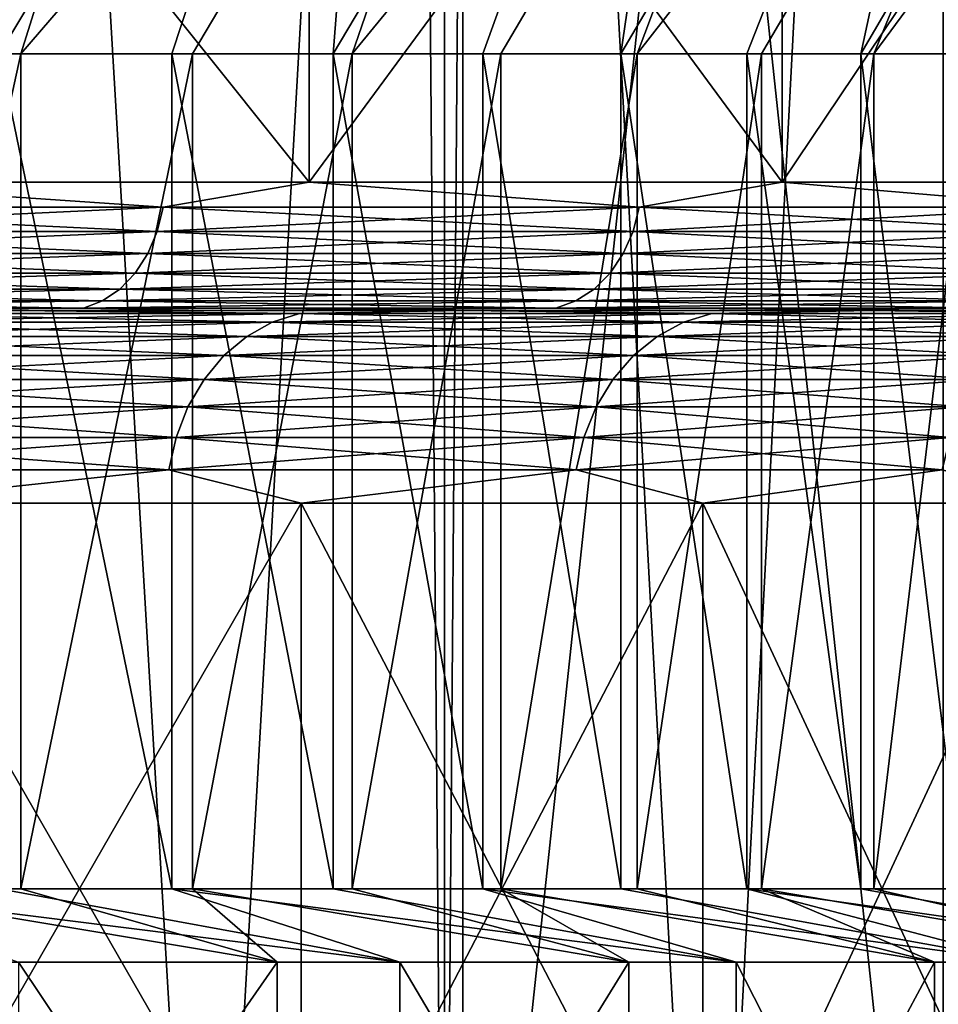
# Model space of a CAD drawing. Header units: metres. Extents: x -30 to 30, y -76 to 64.
# Tile 270 of 541: x 16.07 to 17.5, y -52.98 to -51.45. Entities that reach past the tile are written whole.
import ezdxf

# ---------------------------------------------------------------- set-up
doc = ezdxf.new("R2010")
doc.units = ezdxf.units.M
doc.layers.add('solid_508511', color=7, linetype='CONTINUOUS')

msp = doc.modelspace()

# ---------------------------------------------------------------- linework, layer by layer
at = {"layer": 'solid_508511'}
for points in [[(15.783545, -54, 16.729607), (16.729582, -54, 15.783569), (15.78357, 57.5, 16.72958)], [(15.783545, -54, -16.729607), (15.78357, 57.5, -16.72958), (16.729612, 57.5, -15.783537)], [(16.729582, -54, -15.783569), (15.783545, -54, -16.729607), (16.729612, 57.5, -15.783537)], [(16.729582, -54, 15.783569), (16.729612, 57.5, 15.783537), (15.78357, 57.5, 16.72958)], [(16.729582, -54, 15.783569), (17.619013, -54, 14.784127), (16.729612, 57.5, 15.783537)], [(16.729582, -54, -15.783569), (16.729612, 57.5, -15.783537), (17.618999, 57.5, -14.784141)], [(17.619013, -54, -14.784127), (16.729582, -54, -15.783569), (17.618999, 57.5, -14.784141)], [(17.619013, -54, 14.784127), (17.618999, 57.5, 14.784141), (16.729612, 57.5, 15.783537)], [(15.947617, -47, 13.662851), (16.360691, -54, 13.165401), (15.947502, -54, 13.662985)], [(15.947617, -47, -13.662851), (15.947502, -54, -13.662985), (16.360691, -54, -13.165401)], [(15.947617, -47, 13.662851), (16.758091, -47, 12.655681), (16.360691, -54, 13.165401)], [(16.758091, -47, -12.655681), (15.947617, -47, -13.662851), (16.360691, -54, -13.165401)], [(16.758091, -47, 12.655681), (16.758362, -54, 12.655328), (16.360691, -54, 13.165401)], [(16.758091, -47, -12.655681), (16.360691, -54, -13.165401), (16.758362, -54, -12.655328)], [(16.758091, -47, 12.655681), (17.505795, -47, 11.599435), (16.758362, -54, 12.655328)], [(16.758091, -47, -12.655681), (17.140135, -54, -12.133251), (17.50565, -54, -11.599666)], [(17.505795, -47, -11.599435), (16.758091, -47, -12.655681), (17.50565, -54, -11.599666)], [(16.758091, -47, -12.655681), (16.758362, -54, -12.655328), (17.140135, -54, -12.133251)], [(17.505795, -47, 11.599435), (17.140135, -54, 12.133251), (16.758362, -54, 12.655328)], [(17.505795, -47, 11.599435), (17.50565, -54, 11.599666), (17.140135, -54, 12.133251)], [(15.484172, -51.5, 9.372856), (15.768837, -50.5, 10.009353), (16.384129, -50.5, 8.966803)], [(15.484172, -51.5, 9.372856), (16.384129, -50.5, 8.966803), (15.786123, -51.5, 8.854847)], [(15.786123, -51.5, 8.854847), (16.384129, -50.5, 8.966803), (16.070612, -51.5, 8.327391)], [(16.036537, -51.5, -8.392822), (16.634857, -50.5, -8.49264), (16.049675, -50.5, -9.552547)], [(16.305553, -51.5, -7.857412), (16.634857, -50.5, -8.49264), (16.036537, -51.5, -8.392822)], [(16.070612, -51.5, 8.327391), (16.384129, -50.5, 8.966803), (16.930988, -50.5, 7.885738)], [(16.070612, -51.5, 8.327391), (16.930988, -50.5, 7.885738), (16.337416, -51.5, 7.790946)], [(16.556671, -51.5, -7.313458), (16.634857, -50.5, -8.49264), (16.305553, -51.5, -7.857412)], [(16.337416, -51.5, 7.790946), (16.930988, -50.5, 7.885738), (16.586319, -51.5, 7.245966)], [(16.556671, -51.5, -7.313458), (17.150316, -50.5, -7.39661), (16.634857, -50.5, -8.49264)], [(16.789688, -51.5, -6.761389), (17.150316, -50.5, -7.39661), (16.556671, -51.5, -7.313458)], [(16.586319, -51.5, 7.245966), (16.930988, -50.5, 7.885738), (17.406281, -50.5, 6.772357)], [(16.586319, -51.5, 7.245966), (17.406281, -50.5, 6.772357), (16.817207, -51.5, 6.692646)], [(17.004427, -51.5, -6.20157), (17.150316, -50.5, -7.39661), (16.789688, -51.5, -6.761389)], [(16.817207, -51.5, 6.692646), (17.406281, -50.5, 6.772357), (17.029604, -51.5, 6.132093)], [(17.004427, -51.5, -6.20157), (17.593628, -50.5, -6.269584), (17.150316, -50.5, -7.39661)], [(17.200438, -51.5, -5.635155), (17.593628, -50.5, -6.269584), (17.004427, -51.5, -6.20157)], [(17.029604, -51.5, 6.132093), (17.406281, -50.5, 6.772357), (17.808678, -50.5, 5.629762)], [(17.029604, -51.5, 6.132093), (17.808678, -50.5, 5.629762), (17.223259, -51.5, 5.56501)], [(17.377529, -51.5, -5.062752), (17.593628, -50.5, -6.269584), (17.200438, -51.5, -5.635155)], [(17.223259, -51.5, 5.56501), (17.808678, -50.5, 5.629762), (17.397966, -51.5, 4.992068)], [(17.377529, -51.5, -5.062752), (17.962893, -50.5, -5.116424), (17.593628, -50.5, -6.269584)], [(17.535547, -51.5, -4.484925), (17.962893, -50.5, -5.116424), (17.377529, -51.5, -5.062752)], [(17.397966, -51.5, 4.992068), (17.808678, -50.5, 5.629762), (18.136044, -50.5, 4.464017)], [(17.397966, -51.5, 4.992068), (18.136044, -50.5, 4.464017), (17.553726, -51.5, 4.41324)], [(16.518951, -51.700001, 12.474545), (16.518951, -50.700001, 12.474545), (15.719675, -50.700001, 13.467807)], [(15.719675, -51.700001, 13.467807), (16.518951, -51.700001, 12.474545), (15.719675, -50.700001, 13.467807)], [(15.719675, -51.700001, -13.467807), (15.719675, -50.700001, -13.467807), (16.518951, -50.700001, -12.474545)], [(16.518951, -51.700001, -12.474545), (15.719675, -51.700001, -13.467807), (16.518951, -50.700001, -12.474545)], [(17.255564, -51.700001, 11.433962), (17.255564, -50.700001, 11.433962), (16.518951, -50.700001, 12.474545)], [(16.518951, -51.700001, 12.474545), (17.255564, -51.700001, 11.433962), (16.518951, -50.700001, 12.474545)], [(16.518951, -51.700001, -12.474545), (16.518951, -50.700001, -12.474545), (17.255564, -50.700001, -11.433962)], [(17.255564, -51.700001, -11.433962), (16.518951, -51.700001, -12.474545), (17.255564, -50.700001, -11.433962)], [(17.926722, -51.700001, 10.350007), (17.926722, -50.700001, 10.350007), (17.255564, -50.700001, 11.433962)], [(17.255564, -51.700001, 11.433962), (17.926722, -51.700001, 10.350007), (17.255564, -50.700001, 11.433962)], [(17.255564, -51.700001, -11.433962), (17.255564, -50.700001, -11.433962), (17.926722, -50.700001, -10.350007)], [(17.926722, -51.700001, -10.350007), (17.255564, -51.700001, -11.433962), (17.926722, -50.700001, -10.350007)], [(16.070612, -51.5, 8.327391), (16.070612, -52.799999, 8.327391), (15.786123, -52.799999, 8.854847)], [(15.786123, -51.5, 8.854847), (16.070612, -51.5, 8.327391), (15.786123, -52.799999, 8.854847)], [(16.036537, -51.5, -8.392822), (16.036537, -52.799999, -8.392822), (16.305553, -52.799999, -7.857412)], [(16.305553, -51.5, -7.857412), (16.036537, -51.5, -8.392822), (16.305553, -52.799999, -7.857412)], [(16.337416, -51.5, 7.790946), (16.337416, -52.799999, 7.790946), (16.070612, -52.799999, 8.327391)], [(16.070612, -51.5, 8.327391), (16.337416, -51.5, 7.790946), (16.070612, -52.799999, 8.327391)], [(16.305553, -51.5, -7.857412), (16.305553, -52.799999, -7.857412), (16.556671, -52.799999, -7.313458)], [(16.556671, -51.5, -7.313458), (16.305553, -51.5, -7.857412), (16.556671, -52.799999, -7.313458)], [(16.586319, -51.5, 7.245966), (16.586319, -52.799999, 7.245966), (16.337416, -52.799999, 7.790946)], [(16.337416, -51.5, 7.790946), (16.586319, -51.5, 7.245966), (16.337416, -52.799999, 7.790946)], [(16.556671, -51.5, -7.313458), (16.556671, -52.799999, -7.313458), (16.789688, -52.799999, -6.761389)], [(16.789688, -51.5, -6.761389), (16.556671, -51.5, -7.313458), (16.789688, -52.799999, -6.761389)], [(16.817207, -51.5, 6.692646), (16.817207, -52.799999, 6.692646), (16.586319, -52.799999, 7.245966)], [(16.586319, -51.5, 7.245966), (16.817207, -51.5, 6.692646), (16.586319, -52.799999, 7.245966)], [(16.789688, -51.5, -6.761389), (16.789688, -52.799999, -6.761389), (17.004427, -52.799999, -6.20157)], [(17.004427, -51.5, -6.20157), (16.789688, -51.5, -6.761389), (17.004427, -52.799999, -6.20157)], [(17.029604, -51.5, 6.132093), (17.029604, -52.799999, 6.132093), (16.817207, -52.799999, 6.692646)], [(16.817207, -51.5, 6.692646), (17.029604, -51.5, 6.132093), (16.817207, -52.799999, 6.692646)], [(17.004427, -51.5, -6.20157), (17.004427, -52.799999, -6.20157), (17.200438, -52.799999, -5.635155)], [(17.200438, -51.5, -5.635155), (17.004427, -51.5, -6.20157), (17.200438, -52.799999, -5.635155)], [(17.223259, -51.5, 5.56501), (17.223259, -52.799999, 5.56501), (17.029604, -52.799999, 6.132093)], [(17.029604, -51.5, 6.132093), (17.223259, -51.5, 5.56501), (17.029604, -52.799999, 6.132093)], [(17.200438, -51.5, -5.635155), (17.200438, -52.799999, -5.635155), (17.377529, -52.799999, -5.062752)], [(17.377529, -51.5, -5.062752), (17.200438, -51.5, -5.635155), (17.377529, -52.799999, -5.062752)], [(17.397966, -51.5, 4.992068), (17.397966, -52.799999, 4.992068), (17.223259, -52.799999, 5.56501)], [(17.223259, -51.5, 5.56501), (17.397966, -51.5, 4.992068), (17.223259, -52.799999, 5.56501)], [(17.377529, -51.5, -5.062752), (17.377529, -52.799999, -5.062752), (17.535547, -52.799999, -4.484925)], [(17.535547, -51.5, -4.484925), (17.377529, -51.5, -5.062752), (17.535547, -52.799999, -4.484925)], [(17.553726, -51.5, 4.41324), (17.553726, -52.799999, 4.41324), (17.397966, -52.799999, 4.992068)], [(17.397966, -51.5, 4.992068), (17.553726, -51.5, 4.41324), (17.397966, -52.799999, 4.992068)], [(16.291674, -51.739017, -12.763711), (15.491296, -51.739017, -13.724091), (15.719675, -51.700001, -13.467807)], [(15.491296, -51.739017, 13.724091), (16.291674, -51.739017, 12.763711), (15.719675, -51.700001, 13.467807)], [(16.291674, -51.739017, -12.763711), (15.719675, -51.700001, -13.467807), (16.518951, -51.700001, -12.474545)], [(16.291674, -51.739017, 12.763711), (16.518951, -51.700001, 12.474545), (15.719675, -51.700001, 13.467807)], [(17.032604, -51.739017, -11.756757), (16.291674, -51.739017, -12.763711), (16.518951, -51.700001, -12.474545)], [(16.291674, -51.739017, 12.763711), (17.032604, -51.739017, 11.756757), (16.518951, -51.700001, 12.474545)], [(17.032604, -51.739017, -11.756757), (16.518951, -51.700001, -12.474545), (17.255564, -51.700001, -11.433962)], [(17.032604, -51.739017, 11.756757), (17.255564, -51.700001, 11.433962), (16.518951, -51.700001, 12.474545)], [(17.711384, -51.739017, -10.706904), (17.032604, -51.739017, -11.756757), (17.255564, -51.700001, -11.433962)], [(17.032604, -51.739017, 11.756757), (17.711384, -51.739017, 10.706904), (17.255564, -51.700001, 11.433962)], [(17.711384, -51.739017, -10.706904), (17.255564, -51.700001, -11.433962), (17.926722, -51.700001, -10.350007)], [(17.711384, -51.739017, 10.706904), (17.926722, -51.700001, 10.350007), (17.255564, -51.700001, 11.433962)], [(15.482766, -51.776573, -13.716534), (15.491296, -51.739017, -13.724091), (16.291674, -51.739017, -12.763711)], [(16.282701, -51.776573, -12.756682), (15.482766, -51.776573, -13.716534), (16.291674, -51.739017, -12.763711)], [(15.482766, -51.776573, 13.716534), (16.282701, -51.776573, 12.756682), (15.491296, -51.739017, 13.724091)], [(16.282701, -51.776573, 12.756682), (16.291674, -51.739017, 12.763711), (15.491296, -51.739017, 13.724091)], [(16.282701, -51.776573, -12.756682), (16.291674, -51.739017, -12.763711), (17.032604, -51.739017, -11.756757)], [(17.023224, -51.776573, -11.750283), (16.282701, -51.776573, -12.756682), (17.032604, -51.739017, -11.756757)], [(16.282701, -51.776573, 12.756682), (17.023224, -51.776573, 11.750283), (16.291674, -51.739017, 12.763711)], [(17.023224, -51.776573, 11.750283), (17.032604, -51.739017, 11.756757), (16.291674, -51.739017, 12.763711)], [(17.023224, -51.776573, -11.750283), (17.032604, -51.739017, -11.756757), (17.711384, -51.739017, -10.706904)], [(17.701632, -51.776573, -10.701009), (17.023224, -51.776573, -11.750283), (17.711384, -51.739017, -10.706904)], [(17.023224, -51.776573, 11.750283), (17.701632, -51.776573, 10.701009), (17.032604, -51.739017, 11.756757)], [(17.701632, -51.776573, 10.701009), (17.711384, -51.739017, 10.706904), (17.032604, -51.739017, 11.756757)], [(15.46891, -51.81118, -13.704259), (15.482766, -51.776573, -13.716534), (16.282701, -51.776573, -12.756682)], [(16.268131, -51.81118, -12.745267), (15.46891, -51.81118, -13.704259), (16.282701, -51.776573, -12.756682)], [(15.46891, -51.81118, 13.704259), (16.268131, -51.81118, 12.745267), (15.482766, -51.776573, 13.716534)], [(16.268131, -51.81118, 12.745267), (16.282701, -51.776573, 12.756682), (15.482766, -51.776573, 13.716534)], [(16.268131, -51.81118, -12.745267), (16.282701, -51.776573, -12.756682), (17.023224, -51.776573, -11.750283)], [(17.00799, -51.81118, -11.739768), (16.268131, -51.81118, -12.745267), (17.023224, -51.776573, -11.750283)], [(16.268131, -51.81118, 12.745267), (17.00799, -51.81118, 11.739768), (16.282701, -51.776573, 12.756682)], [(17.00799, -51.81118, 11.739768), (17.023224, -51.776573, 11.750283), (16.282701, -51.776573, 12.756682)], [(17.00799, -51.81118, -11.739768), (17.023224, -51.776573, -11.750283), (17.701632, -51.776573, -10.701009)], [(17.685789, -51.81118, -10.691433), (17.00799, -51.81118, -11.739768), (17.701632, -51.776573, -10.701009)], [(17.00799, -51.81118, 11.739768), (17.685789, -51.81118, 10.691433), (17.023224, -51.776573, 11.750283)], [(17.685789, -51.81118, 10.691433), (17.701632, -51.776573, 10.701009), (17.023224, -51.776573, 11.750283)], [(15.450263, -51.841503, -13.687739), (15.46891, -51.81118, -13.704259), (16.268131, -51.81118, -12.745267)], [(16.24852, -51.841503, -12.729902), (15.450263, -51.841503, -13.687739), (16.268131, -51.81118, -12.745267)], [(15.450263, -51.841503, 13.687739), (16.24852, -51.841503, 12.729902), (15.46891, -51.81118, 13.704259)], [(16.24852, -51.841503, 12.729902), (16.268131, -51.81118, 12.745267), (15.46891, -51.81118, 13.704259)], [(16.24852, -51.841503, -12.729902), (16.268131, -51.81118, -12.745267), (17.00799, -51.81118, -11.739768)], [(16.987488, -51.841503, -11.725616), (16.24852, -51.841503, -12.729902), (17.00799, -51.81118, -11.739768)], [(16.24852, -51.841503, 12.729902), (16.987488, -51.841503, 11.725616), (16.268131, -51.81118, 12.745267)], [(16.987488, -51.841503, 11.725616), (17.00799, -51.81118, 11.739768), (16.268131, -51.81118, 12.745267)], [(16.987488, -51.841503, -11.725616), (17.00799, -51.81118, -11.739768), (17.685789, -51.81118, -10.691433)], [(17.664471, -51.841503, -10.678545), (16.987488, -51.841503, -11.725616), (17.685789, -51.81118, -10.691433)], [(16.987488, -51.841503, 11.725616), (17.664471, -51.841503, 10.678545), (17.00799, -51.81118, 11.739768)], [(17.664471, -51.841503, 10.678545), (17.685789, -51.81118, 10.691433), (17.00799, -51.81118, 11.739768)], [(15.427543, -51.866383, -13.66761), (15.450263, -51.841503, -13.687739), (16.24852, -51.841503, -12.729902)], [(16.224627, -51.866383, -12.711183), (15.427543, -51.866383, -13.66761), (16.24852, -51.841503, -12.729902)], [(15.427543, -51.866383, 13.66761), (16.224627, -51.866383, 12.711183), (15.450263, -51.841503, 13.687739)], [(16.224627, -51.866383, 12.711183), (16.24852, -51.841503, 12.729902), (15.450263, -51.841503, 13.687739)], [(16.224627, -51.866383, -12.711183), (16.24852, -51.841503, -12.729902), (16.987488, -51.841503, -11.725616)], [(16.962507, -51.866383, -11.708373), (16.224627, -51.866383, -12.711183), (16.987488, -51.841503, -11.725616)], [(16.224627, -51.866383, 12.711183), (16.962507, -51.866383, 11.708373), (16.24852, -51.841503, 12.729902)], [(16.962507, -51.866383, 11.708373), (16.987488, -51.841503, 11.725616), (16.24852, -51.841503, 12.729902)], [(16.962507, -51.866383, -11.708373), (16.987488, -51.841503, -11.725616), (17.664471, -51.841503, -10.678545)], [(17.638494, -51.866383, -10.662841), (16.962507, -51.866383, -11.708373), (17.664471, -51.841503, -10.678545)], [(16.962507, -51.866383, 11.708373), (17.638494, -51.866383, 10.662841), (16.987488, -51.841503, 11.725616)], [(17.638494, -51.866383, 10.662841), (17.664471, -51.841503, 10.678545), (16.987488, -51.841503, 11.725616)], [(15.401623, -51.88485, -13.644648), (15.427543, -51.866383, -13.66761), (16.224627, -51.866383, -12.711183)], [(16.197367, -51.88485, -12.689827), (15.401623, -51.88485, -13.644648), (16.224627, -51.866383, -12.711183)], [(15.401623, -51.88485, 13.644648), (16.197367, -51.88485, 12.689827), (15.427543, -51.866383, 13.66761)], [(16.197367, -51.88485, 12.689827), (16.224627, -51.866383, 12.711183), (15.427543, -51.866383, 13.66761)], [(16.197367, -51.88485, -12.689827), (16.224627, -51.866383, -12.711183), (16.962507, -51.866383, -11.708373)], [(16.934008, -51.88485, -11.688702), (16.197367, -51.88485, -12.689827), (16.962507, -51.866383, -11.708373)], [(16.197367, -51.88485, 12.689827), (16.934008, -51.88485, 11.688702), (16.224627, -51.866383, 12.711183)], [(16.934008, -51.88485, 11.688702), (16.962507, -51.866383, 11.708373), (16.224627, -51.866383, 12.711183)], [(16.934008, -51.88485, -11.688702), (16.962507, -51.866383, -11.708373), (17.638494, -51.866383, -10.662841)], [(17.60886, -51.88485, -10.644927), (16.934008, -51.88485, -11.688702), (17.638494, -51.866383, -10.662841)], [(16.934008, -51.88485, 11.688702), (17.60886, -51.88485, 10.644927), (16.962507, -51.866383, 11.708373)], [(17.60886, -51.88485, 10.644927), (17.638494, -51.866383, 10.662841), (16.962507, -51.866383, 11.708373)], [(15.373503, -51.896202, -13.619735), (15.401623, -51.88485, -13.644648), (16.197367, -51.88485, -12.689827)], [(16.167793, -51.896202, -12.666657), (15.373503, -51.896202, -13.619735), (16.197367, -51.88485, -12.689827)], [(15.373503, -51.896202, 13.619735), (16.167793, -51.896202, 12.666657), (15.401623, -51.88485, 13.644648)], [(16.167793, -51.896202, 12.666657), (16.197367, -51.88485, 12.689827), (15.401623, -51.88485, 13.644648)], [(16.167793, -51.896202, -12.666657), (16.197367, -51.88485, -12.689827), (16.934008, -51.88485, -11.688702)], [(16.90309, -51.896202, -11.667361), (16.167793, -51.896202, -12.666657), (16.934008, -51.88485, -11.688702)], [(16.167793, -51.896202, 12.666657), (16.90309, -51.896202, 11.667361), (16.197367, -51.88485, 12.689827)], [(16.90309, -51.896202, 11.667361), (16.934008, -51.88485, 11.688702), (16.197367, -51.88485, 12.689827)], [(16.90309, -51.896202, -11.667361), (16.934008, -51.88485, -11.688702), (17.60886, -51.88485, -10.644927)], [(17.57671, -51.896202, -10.625491), (16.90309, -51.896202, -11.667361), (17.60886, -51.88485, -10.644927)], [(16.90309, -51.896202, 11.667361), (17.57671, -51.896202, 10.625491), (16.934008, -51.88485, 11.688702)], [(17.57671, -51.896202, 10.625491), (17.60886, -51.88485, 10.644927), (16.934008, -51.88485, 11.688702)], [(15.373503, -51.896202, 13.619735), (15.566735, -51.900002, 13.338919), (16.167793, -51.896202, 12.666657)], [(16.167793, -51.896202, -12.666657), (15.566739, -51.900002, -13.338914), (15.373503, -51.896202, -13.619735)], [(16.167793, -51.896202, 12.666657), (15.566735, -51.900002, 13.338919), (16.358425, -51.900002, 12.355237)], [(16.058144, -51.900002, 11.668695), (16.358425, -51.900002, 12.355237), (15.566735, -51.900002, 13.338919)], [(16.167793, -51.896202, -12.666657), (16.358429, -51.900002, -12.355231), (15.566739, -51.900002, -13.338914)], [(16.058147, -51.900002, -11.66869), (15.566739, -51.900002, -13.338914), (16.358429, -51.900002, -12.355231)], [(15.799357, -51.904495, -11.931121), (16.058147, -51.900002, -11.66869), (16.503881, -51.904495, -10.935869)], [(16.503881, -51.904495, 10.935869), (16.058144, -51.900002, 11.668695), (15.799357, -51.904495, 11.931121)], [(16.058144, -51.900002, 11.668695), (16.759241, -51.900002, 10.637213), (16.358425, -51.900002, 12.355237)], [(16.503881, -51.904495, 10.935869), (16.759241, -51.900002, 10.637213), (16.058144, -51.900002, 11.668695)], [(16.759245, -51.900002, -10.637207), (16.058147, -51.900002, -11.66869), (16.358429, -51.900002, -12.355231)], [(16.503881, -51.904495, -10.935869), (16.058147, -51.900002, -11.66869), (16.759245, -51.900002, -10.637207)], [(16.167793, -51.896202, 12.666657), (16.358425, -51.900002, 12.355237), (16.90309, -51.896202, 11.667361)], [(16.90309, -51.896202, -11.667361), (16.358429, -51.900002, -12.355231), (16.167793, -51.896202, -12.666657)], [(16.90309, -51.896202, 11.667361), (16.358425, -51.900002, 12.355237), (17.088104, -51.900002, 11.324603)], [(16.759241, -51.900002, 10.637213), (17.088104, -51.900002, 11.324603), (16.358425, -51.900002, 12.355237)], [(16.90309, -51.896202, -11.667361), (17.088108, -51.900002, -11.324597), (16.358429, -51.900002, -12.355231)], [(16.759245, -51.900002, -10.637207), (16.358429, -51.900002, -12.355231), (17.088108, -51.900002, -11.324597)], [(16.503881, -51.904495, -10.935869), (16.759245, -51.900002, -10.637207), (17.145802, -51.904495, -9.899134)], [(17.145802, -51.904495, 9.899134), (16.759241, -51.900002, 10.637213), (16.503881, -51.904495, 10.935869)], [(16.759241, -51.900002, 10.637213), (17.394127, -51.900002, 9.563828), (17.088104, -51.900002, 11.324603)], [(17.145802, -51.904495, 9.899134), (17.394127, -51.900002, 9.563828), (16.759241, -51.900002, 10.637213)], [(17.394131, -51.900002, -9.563822), (16.759245, -51.900002, -10.637207), (17.088108, -51.900002, -11.324597)], [(17.145802, -51.904495, -9.899134), (16.759245, -51.900002, -10.637207), (17.394131, -51.900002, -9.563822)], [(16.90309, -51.896202, 11.667361), (17.088104, -51.900002, 11.324603), (17.57671, -51.896202, 10.625491)], [(17.57671, -51.896202, -10.625491), (17.088108, -51.900002, -11.324597), (16.90309, -51.896202, -11.667361)], [(17.57671, -51.896202, 10.625491), (17.088104, -51.900002, 11.324603), (17.752909, -51.900002, 10.25106)], [(17.394127, -51.900002, 9.563828), (17.752909, -51.900002, 10.25106), (17.088104, -51.900002, 11.324603)], [(17.57671, -51.896202, -10.625491), (17.752913, -51.900002, -10.251054), (17.088108, -51.900002, -11.324597)], [(17.394131, -51.900002, -9.563822), (17.088108, -51.900002, -11.324597), (17.752913, -51.900002, -10.251054)], [(17.145802, -51.904495, -9.899134), (17.394131, -51.900002, -9.563822), (17.722681, -51.904495, -8.824847)], [(17.722681, -51.904495, 8.824847), (17.394127, -51.900002, 9.563828), (17.145802, -51.904495, 9.899134)], [(17.394127, -51.900002, 9.563828), (17.96039, -51.900002, 8.452621), (17.752909, -51.900002, 10.25106)], [(17.722681, -51.904495, 8.824847), (17.96039, -51.900002, 8.452621), (17.394127, -51.900002, 9.563828)], [(17.960394, -51.900002, -8.452614), (17.394131, -51.900002, -9.563822), (17.752913, -51.900002, -10.251054)], [(17.722681, -51.904495, -8.824847), (17.394131, -51.900002, -9.563822), (17.960394, -51.900002, -8.452614)], [(15.758996, -51.917984, 11.900641), (15.72112, -51.940063, 11.872039), (16.422155, -51.940063, 10.881715)], [(16.461721, -51.917984, -10.907932), (16.422155, -51.940063, -10.881715), (15.72112, -51.940063, -11.872039)], [(15.758996, -51.917984, -11.900641), (16.461721, -51.917984, -10.907932), (15.72112, -51.940063, -11.872039)], [(15.799357, -51.904495, 11.931121), (15.758996, -51.917984, 11.900641), (16.461721, -51.917984, 10.907932)], [(16.503881, -51.904495, -10.935869), (16.461721, -51.917984, -10.907932), (15.758996, -51.917984, -11.900641)], [(15.799357, -51.904495, -11.931121), (16.503881, -51.904495, -10.935869), (15.758996, -51.917984, -11.900641)], [(16.461721, -51.917984, 10.907932), (15.758996, -51.917984, 11.900641), (16.422155, -51.940063, 10.881715)], [(16.503881, -51.904495, 10.935869), (15.799357, -51.904495, 11.931121), (16.461721, -51.917984, 10.907932)], [(16.461721, -51.917984, 10.907932), (16.422155, -51.940063, 10.881715), (17.060896, -51.940063, 9.850113)], [(17.102001, -51.917984, -9.873844), (17.060896, -51.940063, -9.850113), (16.422155, -51.940063, -10.881715)], [(16.461721, -51.917984, -10.907932), (17.102001, -51.917984, -9.873844), (16.422155, -51.940063, -10.881715)], [(16.503881, -51.904495, 10.935869), (16.461721, -51.917984, 10.907932), (17.102001, -51.917984, 9.873844)], [(17.145802, -51.904495, -9.899134), (17.102001, -51.917984, -9.873844), (16.461721, -51.917984, -10.907932)], [(16.503881, -51.904495, -10.935869), (17.145802, -51.904495, -9.899134), (16.461721, -51.917984, -10.907932)], [(17.102001, -51.917984, 9.873844), (16.461721, -51.917984, 10.907932), (17.060896, -51.940063, 9.850113)], [(17.145802, -51.904495, 9.899134), (16.503881, -51.904495, 10.935869), (17.102001, -51.917984, 9.873844)], [(17.102001, -51.917984, 9.873844), (17.060896, -51.940063, 9.850113), (17.63492, -51.940063, 8.781147)], [(17.677406, -51.917984, -8.802302), (17.63492, -51.940063, -8.781147), (17.060896, -51.940063, -9.850113)], [(17.102001, -51.917984, -9.873844), (17.677406, -51.917984, -8.802302), (17.060896, -51.940063, -9.850113)], [(17.145802, -51.904495, 9.899134), (17.102001, -51.917984, 9.873844), (17.677406, -51.917984, 8.802302)], [(17.722681, -51.904495, -8.824847), (17.677406, -51.917984, -8.802302), (17.102001, -51.917984, -9.873844)], [(17.145802, -51.904495, -9.899134), (17.722681, -51.904495, -8.824847), (17.102001, -51.917984, -9.873844)], [(17.677406, -51.917984, 8.802302), (17.102001, -51.917984, 9.873844), (17.63492, -51.940063, 8.781147)], [(17.722681, -51.904495, 8.824847), (17.145802, -51.904495, 9.899134), (17.677406, -51.917984, 8.802302)], [(15.72112, -51.940063, 11.872039), (15.686883, -51.970051, 11.846185), (16.386393, -51.970051, 10.858017)], [(16.422155, -51.940063, -10.881715), (16.386393, -51.970051, -10.858017), (15.686883, -51.970051, -11.846185)], [(15.72112, -51.940063, -11.872039), (16.422155, -51.940063, -10.881715), (15.686883, -51.970051, -11.846185)], [(16.422155, -51.940063, 10.881715), (15.72112, -51.940063, 11.872039), (16.386393, -51.970051, 10.858017)], [(16.422155, -51.940063, 10.881715), (16.386393, -51.970051, 10.858017), (17.023743, -51.970051, 9.828662)], [(17.060896, -51.940063, -9.850113), (17.023743, -51.970051, -9.828662), (16.386393, -51.970051, -10.858017)], [(16.422155, -51.940063, -10.881715), (17.060896, -51.940063, -9.850113), (16.386393, -51.970051, -10.858017)], [(17.060896, -51.940063, 9.850113), (16.422155, -51.940063, 10.881715), (17.023743, -51.970051, 9.828662)], [(17.060896, -51.940063, 9.850113), (17.023743, -51.970051, 9.828662), (17.596516, -51.970051, 8.762023)], [(17.63492, -51.940063, -8.781147), (17.596516, -51.970051, -8.762023), (17.023743, -51.970051, -9.828662)], [(17.060896, -51.940063, -9.850113), (17.63492, -51.940063, -8.781147), (17.023743, -51.970051, -9.828662)], [(17.63492, -51.940063, 8.781147), (17.060896, -51.940063, 9.850113), (17.596516, -51.970051, 8.762023)], [(15.686883, -51.970051, 11.846185), (15.657328, -52.007042, 11.823865), (16.355518, -52.007042, 10.83756)], [(16.386393, -51.970051, -10.858017), (16.355518, -52.007042, -10.83756), (15.657328, -52.007042, -11.823865)], [(15.686883, -51.970051, -11.846185), (16.386393, -51.970051, -10.858017), (15.657328, -52.007042, -11.823865)], [(16.386393, -51.970051, 10.858017), (15.686883, -51.970051, 11.846185), (16.355518, -52.007042, 10.83756)], [(16.386393, -51.970051, 10.858017), (16.355518, -52.007042, 10.83756), (16.991667, -52.007042, 9.810143)], [(17.023743, -51.970051, -9.828662), (16.991667, -52.007042, -9.810143), (16.355518, -52.007042, -10.83756)], [(16.386393, -51.970051, -10.858017), (17.023743, -51.970051, -9.828662), (16.355518, -52.007042, -10.83756)], [(17.023743, -51.970051, 9.828662), (16.386393, -51.970051, 10.858017), (16.991667, -52.007042, 9.810143)], [(17.023743, -51.970051, 9.828662), (16.991667, -52.007042, 9.810143), (17.563362, -52.007042, 8.745515)], [(17.596516, -51.970051, -8.762023), (17.563362, -52.007042, -8.745515), (16.991667, -52.007042, -9.810143)], [(17.023743, -51.970051, -9.828662), (17.596516, -51.970051, -8.762023), (16.991667, -52.007042, -9.810143)], [(17.596516, -51.970051, 8.762023), (17.023743, -51.970051, 9.828662), (17.563362, -52.007042, 8.745515)], [(15.657328, -52.007042, 11.823865), (15.633353, -52.049908, 11.80576), (16.330475, -52.049908, 10.820965)], [(16.355518, -52.007042, -10.83756), (16.330475, -52.049908, -10.820965), (15.633353, -52.049908, -11.80576)], [(15.657328, -52.007042, -11.823865), (16.355518, -52.007042, -10.83756), (15.633353, -52.049908, -11.80576)], [(16.355518, -52.007042, 10.83756), (15.657328, -52.007042, 11.823865), (16.330475, -52.049908, 10.820965)], [(16.355518, -52.007042, 10.83756), (16.330475, -52.049908, 10.820965), (16.965651, -52.049908, 9.795122)], [(16.991667, -52.007042, -9.810143), (16.965651, -52.049908, -9.795122), (16.330475, -52.049908, -10.820965)], [(16.355518, -52.007042, -10.83756), (16.991667, -52.007042, -9.810143), (16.330475, -52.049908, -10.820965)], [(16.991667, -52.007042, 9.810143), (16.355518, -52.007042, 10.83756), (16.965651, -52.049908, 9.795122)], [(16.991667, -52.007042, 9.810143), (16.965651, -52.049908, 9.795122), (17.536469, -52.049908, 8.732123)], [(17.563362, -52.007042, -8.745515), (17.536469, -52.049908, -8.732123), (16.965651, -52.049908, -9.795122)], [(16.991667, -52.007042, -9.810143), (17.563362, -52.007042, -8.745515), (16.965651, -52.049908, -9.795122)], [(17.563362, -52.007042, 8.745515), (16.991667, -52.007042, 9.810143), (17.536469, -52.049908, 8.732123)], [(15.633353, -52.049908, 11.80576), (15.615689, -52.097343, 11.792421), (16.312023, -52.097343, 10.808739)], [(16.330475, -52.049908, -10.820965), (16.312023, -52.097343, -10.808739), (15.615689, -52.097343, -11.792421)], [(15.633353, -52.049908, -11.80576), (16.330475, -52.049908, -10.820965), (15.615689, -52.097343, -11.792421)], [(16.330475, -52.049908, 10.820965), (15.633353, -52.049908, 11.80576), (16.312023, -52.097343, 10.808739)], [(16.330475, -52.049908, 10.820965), (16.312023, -52.097343, 10.808739), (16.94648, -52.097343, 9.784055)], [(16.965651, -52.049908, -9.795122), (16.94648, -52.097343, -9.784055), (16.312023, -52.097343, -10.808739)], [(16.330475, -52.049908, -10.820965), (16.965651, -52.049908, -9.795122), (16.312023, -52.097343, -10.808739)], [(16.965651, -52.049908, 9.795122), (16.330475, -52.049908, 10.820965), (16.94648, -52.097343, 9.784055)], [(16.965651, -52.049908, 9.795122), (16.94648, -52.097343, 9.784055), (17.516653, -52.097343, 8.722258)], [(17.536469, -52.049908, -8.732123), (17.516653, -52.097343, -8.722258), (16.94648, -52.097343, -9.784055)], [(16.965651, -52.049908, -9.795122), (17.536469, -52.049908, -8.732123), (16.94648, -52.097343, -9.784055)], [(17.536469, -52.049908, 8.732123), (16.965651, -52.049908, 9.795122), (17.516653, -52.097343, 8.722258)], [(15.615689, -52.097343, 11.792421), (15.604874, -52.147907, 11.784254), (16.300726, -52.147907, 10.801252)], [(16.312023, -52.097343, -10.808739), (16.300726, -52.147907, -10.801252), (15.604874, -52.147907, -11.784254)], [(15.615689, -52.097343, -11.792421), (16.312023, -52.097343, -10.808739), (15.604874, -52.147907, -11.784254)], [(16.312023, -52.097343, 10.808739), (15.615689, -52.097343, 11.792421), (16.300726, -52.147907, 10.801252)], [(16.312023, -52.097343, 10.808739), (16.300726, -52.147907, 10.801252), (16.934744, -52.147907, 9.777279)], [(16.94648, -52.097343, -9.784055), (16.934744, -52.147907, -9.777279), (16.300726, -52.147907, -10.801252)], [(16.312023, -52.097343, -10.808739), (16.94648, -52.097343, -9.784055), (16.300726, -52.147907, -10.801252)], [(16.94648, -52.097343, 9.784055), (16.312023, -52.097343, 10.808739), (16.934744, -52.147907, 9.777279)], [(16.94648, -52.097343, 9.784055), (16.934744, -52.147907, 9.777279), (17.504522, -52.147907, 8.716216)], [(17.516653, -52.097343, -8.722258), (17.504522, -52.147907, -8.716216), (16.934744, -52.147907, -9.777279)], [(16.94648, -52.097343, -9.784055), (17.516653, -52.097343, -8.722258), (16.934744, -52.147907, -9.777279)], [(17.516653, -52.097343, 8.722258), (16.94648, -52.097343, 9.784055), (17.504522, -52.147907, 8.716216)], [(16.300726, -52.147907, 10.801252), (15.604874, -52.147907, 11.784254), (15.816278, -52.200001, 11.491209)], [(15.604874, -52.147907, -11.784254), (16.300726, -52.147907, -10.801252), (15.816278, -52.200001, -11.491209)], [(16.300726, -52.147907, 10.801252), (15.816278, -52.200001, 11.491209), (16.506607, -52.200001, 10.475421)], [(16.300726, -52.147907, -10.801252), (16.506607, -52.200001, -10.475421), (15.816278, -52.200001, -11.491209)], [(16.934744, -52.147907, 9.777279), (16.300726, -52.147907, 10.801252), (16.506607, -52.200001, 10.475421)], [(16.300726, -52.147907, -10.801252), (16.934744, -52.147907, -9.777279), (16.506607, -52.200001, -10.475421)], [(16.934744, -52.147907, 9.777279), (16.506607, -52.200001, 10.475421), (17.131792, -52.200001, 9.41829)], [(16.934744, -52.147907, -9.777279), (17.131792, -52.200001, -9.41829), (16.506607, -52.200001, -10.475421)], [(17.504522, -52.147907, 8.716216), (16.934744, -52.147907, 9.777279), (17.131792, -52.200001, 9.41829)], [(16.934744, -52.147907, -9.777279), (17.504522, -52.147907, -8.716216), (17.131792, -52.200001, -9.41829)], [(17.504522, -52.147907, 8.716216), (17.131792, -52.200001, 9.41829), (17.689365, -52.200001, 8.323991)], [(17.504522, -52.147907, -8.716216), (17.689365, -52.200001, -8.323991), (17.131792, -52.200001, -9.41829)], [(16.506607, -53.400002, 10.475421), (16.506607, -52.200001, 10.475421), (15.816278, -52.200001, 11.491209)], [(15.816278, -53.400002, 11.491209), (16.506607, -53.400002, 10.475421), (15.816278, -52.200001, 11.491209)], [(15.816278, -53.400002, -11.491209), (15.816278, -52.200001, -11.491209), (16.506607, -52.200001, -10.475421)], [(16.506607, -53.400002, -10.475421), (15.816278, -53.400002, -11.491209), (16.506607, -52.200001, -10.475421)], [(17.131792, -53.400002, 9.41829), (17.131792, -52.200001, 9.41829), (16.506607, -52.200001, 10.475421)], [(16.506607, -53.400002, 10.475421), (17.131792, -53.400002, 9.41829), (16.506607, -52.200001, 10.475421)], [(16.506607, -53.400002, -10.475421), (16.506607, -52.200001, -10.475421), (17.131792, -52.200001, -9.41829)], [(17.131792, -53.400002, -9.41829), (16.506607, -53.400002, -10.475421), (17.131792, -52.200001, -9.41829)], [(17.689365, -53.400002, 8.323991), (17.689365, -52.200001, 8.323991), (17.131792, -52.200001, 9.41829)], [(17.131792, -53.400002, 9.41829), (17.689365, -53.400002, 8.323991), (17.131792, -52.200001, 9.41829)], [(17.131792, -53.400002, -9.41829), (17.131792, -52.200001, -9.41829), (17.689365, -52.200001, -8.323991)], [(17.689365, -53.400002, -8.323991), (17.131792, -53.400002, -9.41829), (17.689365, -52.200001, -8.323991)], [(15.749768, -52.799999, -8.919351), (16.066645, -52.914612, -9.665684), (16.660385, -52.914612, -8.601981)], [(16.036537, -52.799999, -8.392822), (15.749768, -52.799999, -8.919351), (16.660385, -52.914612, -8.601981)], [(15.786123, -52.799999, 8.854847), (16.469404, -52.914612, 8.96221), (15.852745, -52.914612, 10.012641)], [(15.786123, -52.799999, 8.854847), (16.070612, -52.799999, 8.327391), (16.469404, -52.914612, 8.96221)], [(16.305553, -52.799999, -7.857412), (16.036537, -52.799999, -8.392822), (16.660385, -52.914612, -8.601981)], [(16.070612, -52.799999, 8.327391), (16.337416, -52.799999, 7.790946), (16.469404, -52.914612, 8.96221)], [(16.305553, -52.799999, -7.857412), (16.660385, -52.914612, -8.601981), (17.183969, -52.914612, -7.501579)], [(16.556671, -52.799999, -7.313458), (16.305553, -52.799999, -7.857412), (17.183969, -52.914612, -7.501579)], [(16.337416, -52.799999, 7.790946), (17.016911, -52.914612, 7.873199), (16.469404, -52.914612, 8.96221)], [(16.337416, -52.799999, 7.790946), (16.586319, -52.799999, 7.245966), (17.016911, -52.914612, 7.873199)], [(16.789688, -52.799999, -6.761389), (16.556671, -52.799999, -7.313458), (17.183969, -52.914612, -7.501579)], [(16.586319, -52.799999, 7.245966), (16.817207, -52.799999, 6.692646), (17.016911, -52.914612, 7.873199)], [(16.789688, -52.799999, -6.761389), (17.183969, -52.914612, -7.501579), (17.634918, -52.914612, -6.369626)], [(17.004427, -52.799999, -6.20157), (16.789688, -52.799999, -6.761389), (17.634918, -52.914612, -6.369626)], [(16.817207, -52.799999, 6.692646), (17.492193, -52.914612, 6.751715), (17.016911, -52.914612, 7.873199)], [(16.817207, -52.799999, 6.692646), (17.029604, -52.799999, 6.132093), (17.492193, -52.914612, 6.751715)], [(17.200438, -52.799999, -5.635155), (17.004427, -52.799999, -6.20157), (17.634918, -52.914612, -6.369626)], [(17.029604, -52.799999, 6.132093), (17.223259, -52.799999, 5.56501), (17.492193, -52.914612, 6.751715)], [(17.200438, -52.799999, -5.635155), (17.634918, -52.914612, -6.369626), (18.011356, -52.914612, -5.210906)], [(17.377529, -52.799999, -5.062752), (17.200438, -52.799999, -5.635155), (18.011356, -52.914612, -5.210906)], [(17.223259, -52.799999, 5.56501), (17.893896, -52.914612, 5.600982), (17.492193, -52.914612, 6.751715)], [(17.223259, -52.799999, 5.56501), (17.397966, -52.799999, 4.992068), (17.893896, -52.914612, 5.600982)], [(17.535547, -52.799999, -4.484925), (17.377529, -52.799999, -5.062752), (18.011356, -52.914612, -5.210906)], [(17.397966, -52.799999, 4.992068), (17.553726, -52.799999, 4.41324), (17.893896, -52.914612, 5.600982)], [(16.469404, -52.914612, 8.96221), (16.469404, -53.800961, 8.96221), (15.852745, -53.800961, 10.012641)], [(15.852745, -52.914612, 10.012641), (16.469404, -52.914612, 8.96221), (15.852745, -53.800961, 10.012641)], [(16.066645, -52.914612, -9.665684), (16.066645, -53.800961, -9.665684), (16.660385, -53.800961, -8.601981)], [(16.660385, -52.914612, -8.601981), (16.066645, -52.914612, -9.665684), (16.660385, -53.800961, -8.601981)], [(17.016911, -52.914612, 7.873199), (17.016911, -53.800961, 7.873199), (16.469404, -53.800961, 8.96221)], [(16.469404, -52.914612, 8.96221), (17.016911, -52.914612, 7.873199), (16.469404, -53.800961, 8.96221)], [(16.660385, -52.914612, -8.601981), (16.660385, -53.800961, -8.601981), (17.183969, -53.800961, -7.501579)], [(17.183969, -52.914612, -7.501579), (16.660385, -52.914612, -8.601981), (17.183969, -53.800961, -7.501579)], [(17.492193, -52.914612, 6.751715), (17.492193, -53.800961, 6.751715), (17.016911, -53.800961, 7.873199)], [(17.016911, -52.914612, 7.873199), (17.492193, -52.914612, 6.751715), (17.016911, -53.800961, 7.873199)], [(17.183969, -52.914612, -7.501579), (17.183969, -53.800961, -7.501579), (17.634918, -53.800961, -6.369626)], [(17.634918, -52.914612, -6.369626), (17.183969, -52.914612, -7.501579), (17.634918, -53.800961, -6.369626)], [(17.893896, -52.914612, 5.600982), (17.893896, -53.800961, 5.600982), (17.492193, -53.800961, 6.751715)], [(17.492193, -52.914612, 6.751715), (17.893896, -52.914612, 5.600982), (17.492193, -53.800961, 6.751715)]]:
    msp.add_3dface(points, dxfattribs=at)

doc.saveas('drawing.dxf')
